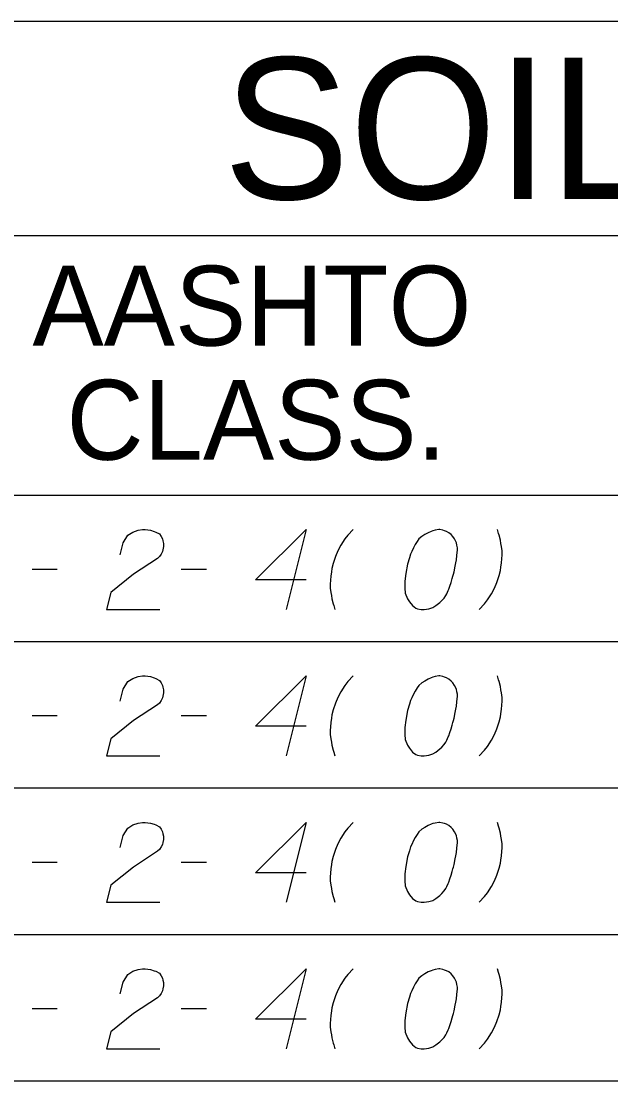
# Model space of a CAD drawing. Extents: x 2074207 to 2076812, y 516372 to 523312.
# Drawn here: x 2076453.5 to 2076488.9, y 516865.7 to 516929.4 of the extents above; entities that cross this region are included whole.
import ezdxf

# ---------------------------------------------------------------- set-up
doc = ezdxf.new("R2010")
doc.units = 0
for name, color, linetype in [('Prop DirtTable_ Soil Test Results - Outline (Major)', 7, 'Continuous'), ('Prop DirtTable_ Soil Test Results - Outline (Minor)', 7, 'Continuous'), ('Prop DirtTable_ Soil Test Results - Tx (Header - Large)', 7, 'Continuous'), ('Prop DirtTable_ Soil Test Results - Tx (Header - Small)', 7, 'Continuous'), ('Prop DirtTable_ Soil Test Results - Tx (Sample Data)', 7, 'Continuous')]:
    doc.layers.add(name, color=color, linetype=linetype)

msp = doc.modelspace()

# ---------------------------------------------------------------- linework, layer by layer
at = {"layer": 'Prop DirtTable_ Soil Test Results - Outline (Major)'}
for p, q in [((2076260.609, 516929.359), (2076811.903, 516929.359)), ((2076260.609, 516900.874), (2076811.903, 516900.874)), ((2076260.609, 516900.874), (2076811.903, 516900.874)), ((2076260.609, 516865.674), (2076811.903, 516865.674))]:
    msp.add_line(p, q, dxfattribs=at)
at = {"layer": 'Prop DirtTable_ Soil Test Results - Outline (Minor)'}
for p, q in [((2076260.609, 516916.474), (2076811.903, 516916.474)), ((2076260.609, 516892.074), (2076811.903, 516892.074)), ((2076260.609, 516892.074), (2076811.903, 516892.074)), ((2076260.609, 516883.274), (2076811.903, 516883.274)), ((2076260.609, 516883.274), (2076811.903, 516883.274)), ((2076260.609, 516874.474), (2076811.903, 516874.474)), ((2076260.609, 516874.474), (2076811.903, 516874.474)), ((2076260.609, 516865.674), (2076811.903, 516865.674))]:
    msp.add_line(p, q, dxfattribs=at)
at = {"layer": 'Prop DirtTable_ Soil Test Results - Tx (Sample Data)'}
for points in [[(2076459.447, 516897.293), (2076459.623, 516898.011), (2076459.906, 516898.465), (2076460.223, 516898.654), (2076460.54, 516898.767), (2076460.787, 516898.805), (2076460.964, 516898.805), (2076461.281, 516898.767), (2076461.493, 516898.692), (2076461.599, 516898.654), (2076461.81, 516898.541), (2076461.916, 516898.389), (2076461.987, 516898.238), (2076462.022, 516898.125), (2076462.057, 516897.974), (2076462.057, 516897.785), (2076462.022, 516897.596), (2076461.987, 516897.482), (2076461.916, 516897.331), (2076461.81, 516897.18), (2076461.705, 516897.067), (2076460.258, 516896.122), (2076458.883, 516895.026), (2076458.636, 516894.005), (2076461.846, 516894.005)], [(2076470.629, 516895.782), (2076467.596, 516895.782), (2076470.629, 516898.805), (2076469.43, 516894.005)], [(2076473.451, 516898.805), (2076473.134, 516898.465), (2076472.958, 516898.238), (2076472.711, 516897.86), (2076472.534, 516897.52), (2076472.393, 516897.18), (2076472.252, 516896.764), (2076472.181, 516896.462), (2076472.146, 516896.273), (2076472.111, 516896.008), (2076472.076, 516895.517), (2076472.076, 516895.29), (2076472.111, 516895.026), (2076472.146, 516894.837), (2076472.181, 516894.648), (2076472.252, 516894.345), (2076472.287, 516894.232), (2076472.358, 516894.005)], [(2076478.672, 516898.805), (2076478.602, 516898.805), (2076478.39, 516898.767), (2076478.249, 516898.73), (2076478.143, 516898.692), (2076477.967, 516898.616), (2076477.755, 516898.503), (2076477.579, 516898.389), (2076477.402, 516898.238), (2076477.296, 516898.087), (2076477.191, 516897.898), (2076477.085, 516897.709), (2076476.979, 516897.482), (2076476.908, 516897.331), (2076476.838, 516897.104), (2076476.732, 516896.726), (2076476.626, 516896.159), (2076476.556, 516895.706), (2076476.556, 516895.29), (2076476.591, 516894.988), (2076476.732, 516894.648), (2076476.838, 516894.459), (2076477.014, 516894.232), (2076477.226, 516894.081), (2076477.332, 516894.043), (2076477.543, 516894.005), (2076477.72, 516894.005), (2076478.002, 516894.043), (2076478.249, 516894.119), (2076478.425, 516894.232), (2076478.672, 516894.421), (2076478.778, 516894.534), (2076478.919, 516894.685), (2076479.025, 516894.837), (2076479.095, 516894.95), (2076479.166, 516895.139), (2076479.201, 516895.215), (2076479.272, 516895.404), (2076479.342, 516895.63), (2076479.413, 516895.857), (2076479.448, 516896.008), (2076479.483, 516896.122), (2076479.519, 516896.273), (2076479.589, 516896.613), (2076479.625, 516896.802), (2076479.66, 516896.991), (2076479.695, 516897.256), (2076479.73, 516897.596), (2076479.73, 516897.709), (2076479.695, 516897.86), (2076479.66, 516898.011), (2076479.554, 516898.238), (2076479.448, 516898.389), (2076479.342, 516898.503), (2076479.201, 516898.616), (2076479.06, 516898.692), (2076478.954, 516898.73), (2076478.849, 516898.767), (2076478.672, 516898.805)], [(2076481.036, 516894.005), (2076481.353, 516894.345), (2076481.529, 516894.572), (2076481.776, 516894.95), (2076481.953, 516895.29), (2076482.094, 516895.63), (2076482.235, 516896.046), (2076482.306, 516896.348), (2076482.341, 516896.537), (2076482.376, 516896.802), (2076482.411, 516897.293), (2076482.411, 516897.52), (2076482.376, 516897.785), (2076482.341, 516897.974), (2076482.306, 516898.163), (2076482.235, 516898.465), (2076482.2, 516898.578), (2076482.129, 516898.805)], [(2076454.156, 516896.424), (2076455.672, 516896.424)], [(2076463.116, 516896.424), (2076464.632, 516896.424)], [(2076459.447, 516888.493), (2076459.623, 516889.211), (2076459.906, 516889.665), (2076460.223, 516889.854), (2076460.54, 516889.967), (2076460.787, 516890.005), (2076460.964, 516890.005), (2076461.281, 516889.967), (2076461.493, 516889.892), (2076461.599, 516889.854), (2076461.81, 516889.741), (2076461.916, 516889.589), (2076461.987, 516889.438), (2076462.022, 516889.325), (2076462.057, 516889.174), (2076462.057, 516888.985), (2076462.022, 516888.796), (2076461.987, 516888.682), (2076461.916, 516888.531), (2076461.81, 516888.38), (2076461.705, 516888.267), (2076460.258, 516887.322), (2076458.883, 516886.226), (2076458.636, 516885.205), (2076461.846, 516885.205)], [(2076470.629, 516886.982), (2076467.596, 516886.982), (2076470.629, 516890.005), (2076469.43, 516885.205)], [(2076473.451, 516890.005), (2076473.134, 516889.665), (2076472.958, 516889.438), (2076472.711, 516889.06), (2076472.534, 516888.72), (2076472.393, 516888.38), (2076472.252, 516887.964), (2076472.181, 516887.662), (2076472.146, 516887.473), (2076472.111, 516887.208), (2076472.076, 516886.717), (2076472.076, 516886.49), (2076472.111, 516886.226), (2076472.146, 516886.037), (2076472.181, 516885.848), (2076472.252, 516885.545), (2076472.287, 516885.432), (2076472.358, 516885.205)], [(2076478.672, 516890.005), (2076478.602, 516890.005), (2076478.39, 516889.967), (2076478.249, 516889.93), (2076478.143, 516889.892), (2076477.967, 516889.816), (2076477.755, 516889.703), (2076477.579, 516889.589), (2076477.402, 516889.438), (2076477.296, 516889.287), (2076477.191, 516889.098), (2076477.085, 516888.909), (2076476.979, 516888.682), (2076476.908, 516888.531), (2076476.838, 516888.304), (2076476.732, 516887.926), (2076476.626, 516887.359), (2076476.556, 516886.906), (2076476.556, 516886.49), (2076476.591, 516886.188), (2076476.732, 516885.848), (2076476.838, 516885.659), (2076477.014, 516885.432), (2076477.226, 516885.281), (2076477.332, 516885.243), (2076477.543, 516885.205), (2076477.72, 516885.205), (2076478.002, 516885.243), (2076478.249, 516885.319), (2076478.425, 516885.432), (2076478.672, 516885.621), (2076478.778, 516885.734), (2076478.919, 516885.885), (2076479.025, 516886.037), (2076479.095, 516886.15), (2076479.166, 516886.339), (2076479.201, 516886.415), (2076479.272, 516886.604), (2076479.342, 516886.83), (2076479.413, 516887.057), (2076479.448, 516887.208), (2076479.483, 516887.322), (2076479.519, 516887.473), (2076479.589, 516887.813), (2076479.625, 516888.002), (2076479.66, 516888.191), (2076479.695, 516888.456), (2076479.73, 516888.796), (2076479.73, 516888.909), (2076479.695, 516889.06), (2076479.66, 516889.211), (2076479.554, 516889.438), (2076479.448, 516889.589), (2076479.342, 516889.703), (2076479.201, 516889.816), (2076479.06, 516889.892), (2076478.954, 516889.93), (2076478.849, 516889.967), (2076478.672, 516890.005)], [(2076481.036, 516885.205), (2076481.353, 516885.545), (2076481.529, 516885.772), (2076481.776, 516886.15), (2076481.953, 516886.49), (2076482.094, 516886.83), (2076482.235, 516887.246), (2076482.306, 516887.548), (2076482.341, 516887.737), (2076482.376, 516888.002), (2076482.411, 516888.493), (2076482.411, 516888.72), (2076482.376, 516888.985), (2076482.341, 516889.174), (2076482.306, 516889.363), (2076482.235, 516889.665), (2076482.2, 516889.778), (2076482.129, 516890.005)], [(2076454.156, 516887.624), (2076455.672, 516887.624)], [(2076463.116, 516887.624), (2076464.632, 516887.624)], [(2076459.447, 516879.693), (2076459.623, 516880.411), (2076459.906, 516880.865), (2076460.223, 516881.054), (2076460.54, 516881.167), (2076460.787, 516881.205), (2076460.964, 516881.205), (2076461.281, 516881.167), (2076461.493, 516881.092), (2076461.599, 516881.054), (2076461.81, 516880.941), (2076461.916, 516880.789), (2076461.987, 516880.638), (2076462.022, 516880.525), (2076462.057, 516880.374), (2076462.057, 516880.185), (2076462.022, 516879.996), (2076461.987, 516879.882), (2076461.916, 516879.731), (2076461.81, 516879.58), (2076461.705, 516879.467), (2076460.258, 516878.522), (2076458.883, 516877.426), (2076458.636, 516876.405), (2076461.846, 516876.405)], [(2076470.629, 516878.182), (2076467.596, 516878.182), (2076470.629, 516881.205), (2076469.43, 516876.405)], [(2076473.451, 516881.205), (2076473.134, 516880.865), (2076472.958, 516880.638), (2076472.711, 516880.26), (2076472.534, 516879.92), (2076472.393, 516879.58), (2076472.252, 516879.164), (2076472.181, 516878.862), (2076472.146, 516878.673), (2076472.111, 516878.408), (2076472.076, 516877.917), (2076472.076, 516877.69), (2076472.111, 516877.426), (2076472.146, 516877.237), (2076472.181, 516877.048), (2076472.252, 516876.745), (2076472.287, 516876.632), (2076472.358, 516876.405)], [(2076478.672, 516881.205), (2076478.602, 516881.205), (2076478.39, 516881.167), (2076478.249, 516881.13), (2076478.143, 516881.092), (2076477.967, 516881.016), (2076477.755, 516880.903), (2076477.579, 516880.789), (2076477.402, 516880.638), (2076477.296, 516880.487), (2076477.191, 516880.298), (2076477.085, 516880.109), (2076476.979, 516879.882), (2076476.908, 516879.731), (2076476.838, 516879.504), (2076476.732, 516879.126), (2076476.626, 516878.559), (2076476.556, 516878.106), (2076476.556, 516877.69), (2076476.591, 516877.388), (2076476.732, 516877.048), (2076476.838, 516876.859), (2076477.014, 516876.632), (2076477.226, 516876.481), (2076477.332, 516876.443), (2076477.543, 516876.405), (2076477.72, 516876.405), (2076478.002, 516876.443), (2076478.249, 516876.519), (2076478.425, 516876.632), (2076478.672, 516876.821), (2076478.778, 516876.934), (2076478.919, 516877.085), (2076479.025, 516877.237), (2076479.095, 516877.35), (2076479.166, 516877.539), (2076479.201, 516877.615), (2076479.272, 516877.804), (2076479.342, 516878.03), (2076479.413, 516878.257), (2076479.448, 516878.408), (2076479.483, 516878.522), (2076479.519, 516878.673), (2076479.589, 516879.013), (2076479.625, 516879.202), (2076479.66, 516879.391), (2076479.695, 516879.656), (2076479.73, 516879.996), (2076479.73, 516880.109), (2076479.695, 516880.26), (2076479.66, 516880.411), (2076479.554, 516880.638), (2076479.448, 516880.789), (2076479.342, 516880.903), (2076479.201, 516881.016), (2076479.06, 516881.092), (2076478.954, 516881.13), (2076478.849, 516881.167), (2076478.672, 516881.205)], [(2076481.036, 516876.405), (2076481.353, 516876.745), (2076481.529, 516876.972), (2076481.776, 516877.35), (2076481.953, 516877.69), (2076482.094, 516878.03), (2076482.235, 516878.446), (2076482.306, 516878.748), (2076482.341, 516878.937), (2076482.376, 516879.202), (2076482.411, 516879.693), (2076482.411, 516879.92), (2076482.376, 516880.185), (2076482.341, 516880.374), (2076482.306, 516880.563), (2076482.235, 516880.865), (2076482.2, 516880.978), (2076482.129, 516881.205)], [(2076454.156, 516878.824), (2076455.672, 516878.824)], [(2076463.116, 516878.824), (2076464.632, 516878.824)], [(2076459.447, 516870.893), (2076459.623, 516871.611), (2076459.906, 516872.065), (2076460.223, 516872.254), (2076460.54, 516872.367), (2076460.787, 516872.405), (2076460.964, 516872.405), (2076461.281, 516872.367), (2076461.493, 516872.292), (2076461.599, 516872.254), (2076461.81, 516872.141), (2076461.916, 516871.989), (2076461.987, 516871.838), (2076462.022, 516871.725), (2076462.057, 516871.574), (2076462.057, 516871.385), (2076462.022, 516871.196), (2076461.987, 516871.082), (2076461.916, 516870.931), (2076461.81, 516870.78), (2076461.705, 516870.667), (2076460.258, 516869.722), (2076458.883, 516868.626), (2076458.636, 516867.605), (2076461.846, 516867.605)], [(2076470.629, 516869.382), (2076467.596, 516869.382), (2076470.629, 516872.405), (2076469.43, 516867.605)], [(2076473.451, 516872.405), (2076473.134, 516872.065), (2076472.958, 516871.838), (2076472.711, 516871.46), (2076472.534, 516871.12), (2076472.393, 516870.78), (2076472.252, 516870.364), (2076472.181, 516870.062), (2076472.146, 516869.873), (2076472.111, 516869.608), (2076472.076, 516869.117), (2076472.076, 516868.89), (2076472.111, 516868.626), (2076472.146, 516868.437), (2076472.181, 516868.248), (2076472.252, 516867.945), (2076472.287, 516867.832), (2076472.358, 516867.605)], [(2076478.672, 516872.405), (2076478.602, 516872.405), (2076478.39, 516872.367), (2076478.249, 516872.33), (2076478.143, 516872.292), (2076477.967, 516872.216), (2076477.755, 516872.103), (2076477.579, 516871.989), (2076477.402, 516871.838), (2076477.296, 516871.687), (2076477.191, 516871.498), (2076477.085, 516871.309), (2076476.979, 516871.082), (2076476.908, 516870.931), (2076476.838, 516870.704), (2076476.732, 516870.326), (2076476.626, 516869.759), (2076476.556, 516869.306), (2076476.556, 516868.89), (2076476.591, 516868.588), (2076476.732, 516868.248), (2076476.838, 516868.059), (2076477.014, 516867.832), (2076477.226, 516867.681), (2076477.332, 516867.643), (2076477.543, 516867.605), (2076477.72, 516867.605), (2076478.002, 516867.643), (2076478.249, 516867.719), (2076478.425, 516867.832), (2076478.672, 516868.021), (2076478.778, 516868.134), (2076478.919, 516868.285), (2076479.025, 516868.437), (2076479.095, 516868.55), (2076479.166, 516868.739), (2076479.201, 516868.815), (2076479.272, 516869.004), (2076479.342, 516869.23), (2076479.413, 516869.457), (2076479.448, 516869.608), (2076479.483, 516869.722), (2076479.519, 516869.873), (2076479.589, 516870.213), (2076479.625, 516870.402), (2076479.66, 516870.591), (2076479.695, 516870.856), (2076479.73, 516871.196), (2076479.73, 516871.309), (2076479.695, 516871.46), (2076479.66, 516871.611), (2076479.554, 516871.838), (2076479.448, 516871.989), (2076479.342, 516872.103), (2076479.201, 516872.216), (2076479.06, 516872.292), (2076478.954, 516872.33), (2076478.849, 516872.367), (2076478.672, 516872.405)], [(2076481.036, 516867.605), (2076481.353, 516867.945), (2076481.529, 516868.172), (2076481.776, 516868.55), (2076481.953, 516868.89), (2076482.094, 516869.23), (2076482.235, 516869.646), (2076482.306, 516869.948), (2076482.341, 516870.137), (2076482.376, 516870.402), (2076482.411, 516870.893), (2076482.411, 516871.12), (2076482.376, 516871.385), (2076482.341, 516871.574), (2076482.306, 516871.763), (2076482.235, 516872.065), (2076482.2, 516872.178), (2076482.129, 516872.405)], [(2076454.156, 516870.024), (2076455.672, 516870.024)], [(2076463.116, 516870.024), (2076464.632, 516870.024)]]:
    msp.add_lwpolyline(points, dxfattribs=at)

# ---------------------------------------------------------------- texts
at = {"layer": 'Prop DirtTable_ Soil Test Results - Tx (Header - Large)'}
msp.add_text('SOIL TEST RESULTS', height=8.50001, dxfattribs=at).set_placement((2076465.656, 516918.667))
at = {"layer": 'Prop DirtTable_ Soil Test Results - Tx (Header - Small)'}
for s, p in [('AASHTO', (2076454.182, 516909.86)), ('CLASS.', (2076456.225, 516903.003))]:
    msp.add_text(s, height=4.8, dxfattribs=at).set_placement(p)

doc.saveas('drawing.dxf')
